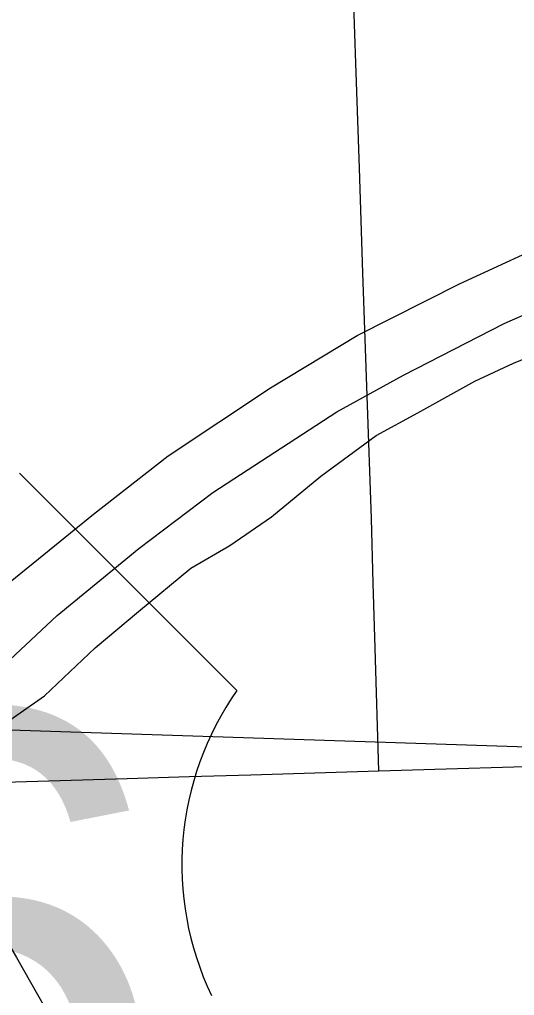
# Model space of a CAD drawing. Extents: x -6.1 to 38, y -7.7 to 22.
# Drawn here: x 6.0728 to 6.1979, y 19.9016 to 20.1484 of the extents above; entities that cross this region are included whole.
import ezdxf

# ---------------------------------------------------------------- set-up
doc = ezdxf.new("R2010")
doc.units = 0
for name, color, linetype in [('GM_X_City_Street', 7, 'Continuous'), ('GM_X_Corporation', 7, 'Continuous'), ('GM_X_County_Road', 7, 'Continuous'), ('GM_X_Minor_River', 7, 'Continuous'), ('GM_X_Rail_Line', 7, 'Continuous'), ('GM_X_US_Route', 7, 'Continuous'), ('GM_X_US_Shield', 7, 'Continuous')]:
    doc.layers.add(name, color=color, linetype=linetype)

msp = doc.modelspace()

# ---------------------------------------------------------------- linework, layer by layer
at = {"layer": 'GM_X_City_Street'}
msp.add_lwpolyline([(6.16361, 19.95837), (6.1627, 19.98943), (6.16223, 20.00581), (6.16175, 20.02218), (6.16069, 20.05323), (6.15963, 20.08428), (6.15872, 20.11082), (6.15781, 20.13736), (6.15704, 20.15966), (6.15628, 20.18196)], dxfattribs=at)
at = {"layer": 'GM_X_Corporation'}
msp.add_lwpolyline([(3.57893, 20.04876), (4.40517, 20.00794), (4.52052, 20.00493), (5.06432, 19.99968), (5.10588, 19.99873), (5.44207, 19.98944), (5.85226, 19.97619), (6.03347, 19.96996), (6.05243, 19.96934), (6.44715, 19.95634), (6.50311, 19.95448), (6.5387, 19.95281), (6.57375, 19.95116), (6.60957, 19.94948), (6.64602, 19.94776), (6.72175, 19.94421), (6.77262, 19.94188), (6.8325, 19.93914), (6.8881, 19.93659), (7.17492, 19.92346)], dxfattribs=at)
msp.add_lwpolyline([(3.57893, 20.04876), (4.40517, 20.00794), (4.52052, 20.00493), (5.06432, 19.99968), (5.10588, 19.99873), (5.44207, 19.98944), (5.85226, 19.97619), (6.03347, 19.96996), (6.05243, 19.96934), (6.44715, 19.95634), (6.50311, 19.95448), (6.5387, 19.95281), (6.57375, 19.95116), (6.60957, 19.94948), (6.64602, 19.94776), (6.72175, 19.94421), (6.77262, 19.94188), (6.8325, 19.93914), (6.8881, 19.93659), (7.17492, 19.92346)], dxfattribs=at)
at = {"layer": 'GM_X_County_Road'}
msp.add_lwpolyline([(5.70034, 19.94435), (5.72363, 19.94481), (5.75468, 19.94579), (5.77838, 19.94653), (5.80207, 19.94728), (5.83313, 19.94823), (5.86419, 19.94918), (5.89524, 19.95014), (5.91204, 19.95065), (5.92883, 19.95117), (5.95989, 19.95213), (5.99095, 19.9531), (6.01443, 19.95382), (6.03791, 19.95455), (6.06897, 19.95549), (6.10002, 19.95644), (6.11567, 19.95691), (6.13131, 19.95739), (6.14746, 19.95788), (6.16361, 19.95837), (6.18066, 19.95886), (6.19771, 19.95935), (6.22704, 19.96019)], dxfattribs=at)
at = {"layer": 'GM_X_Minor_River'}
msp.add_lwpolyline([(5.21821, 19.01967), (5.96039, 19.85374), (6.00977, 19.91076), (6.01579, 19.92025), (6.02672, 19.93242), (6.03954, 19.94611), (6.05199, 19.95714), (6.06595, 19.96818), (6.07916, 19.97732), (6.09199, 19.98949), (6.10293, 19.99863), (6.11614, 20.00966), (6.12595, 20.01538), (6.13652, 20.02262), (6.14897, 20.03289), (6.16294, 20.04317), (6.17351, 20.04889), (6.18786, 20.0569), (6.19768, 20.06148), (6.21279, 20.06759)], dxfattribs=at)
at = {"layer": 'GM_X_Rail_Line'}
msp.add_lwpolyline([(5.98253, 20.0867), (6.03146, 19.98114), (6.07204, 19.91118), (6.19287, 19.69813)], dxfattribs=at)
at = {"layer": 'GM_X_US_Route'}
for points in [[(5.88289, 19.78076), (5.9812, 19.8904), (6.05264, 19.9688), (6.06241, 19.97899), (6.08239, 19.99767), (6.10302, 20.01461), (6.12169, 20.02872), (6.15304, 20.04917), (6.1699, 20.05847), (6.19531, 20.0715), (6.22159, 20.08301), (6.24699, 20.09235), (6.27348, 20.1006), (6.30345, 20.10776), (6.32908, 20.11254), (6.35882, 20.11623), (6.37793, 20.11732), (6.39444, 20.11732), (6.41854, 20.11754), (6.44655, 20.11536), (6.47392, 20.11232), (6.50649, 20.10668), (6.53668, 20.09929), (6.55161, 20.09519)], [(5.87696, 19.79507), (5.97915, 19.90933), (6.03368, 19.96942), (6.07044, 20.00614), (6.09151, 20.02329), (6.1104, 20.03806), (6.13622, 20.05526), (6.15817, 20.06846), (6.18402, 20.08149), (6.21072, 20.09386)]]:
    msp.add_lwpolyline(points, dxfattribs=at)
at = {"layer": 'GM_X_US_Shield'}
msp.add_line((6.12777, 19.97872), (6.07284, 20.03365), dxfattribs=at)
msp.add_arc((6.19077, 19.93461), 0.0769, 144.9991, 205.4529, dxfattribs=at)

# ---------------------------------------------------------------- texts
msp.add_text('36', height=0.131836, dxfattribs=at).set_placement((5.91553, 19.84139))

doc.saveas('drawing.dxf')
